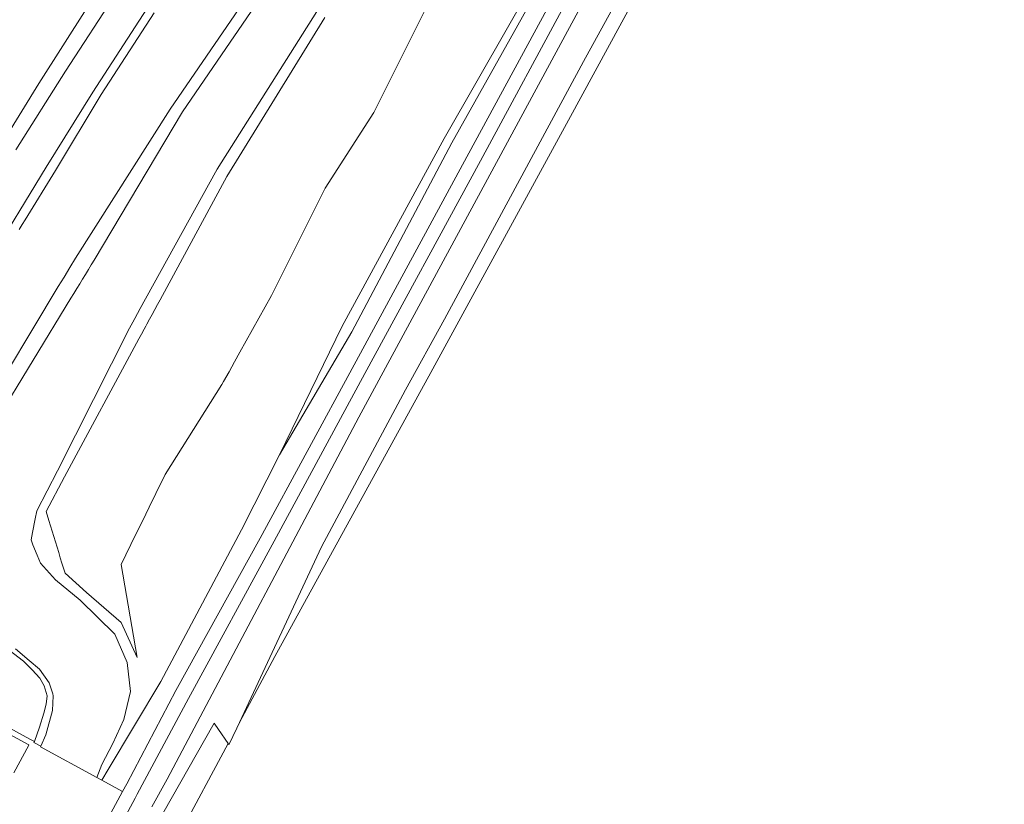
# Model space of a CAD drawing. Extents: x 184422 to 188298, y 343471 to 350189.
# Tile 272 of 513: x 187319 to 187407, y 346487 to 346557. Entities that reach past the tile are written whole.
import ezdxf

# ---------------------------------------------------------------- set-up
doc = ezdxf.new("R2010")
doc.units = 0
for name, color, linetype, lineweight in [('B-WA-GR-GRAS-GV', 252, 'Continuous', 13), ('B-WA-GR-GROENVOORZIENING-GV', 252, 'Continuous', 18), ('B-WA-OG-WATER-GV', 252, 'Continuous', 18), ('B-WA-VH-VERHARDING_ASFALT-GV', 252, 'Continuous', 18), ('B-WA-VH-VERHARDING_OPEN-GV', 252, 'Continuous', 18)]:
    doc.layers.add(name, color=color, linetype=linetype, lineweight=lineweight)

msp = doc.modelspace()

# ---------------------------------------------------------------- linework, layer by layer
at = {"layer": 'B-WA-GR-GRAS-GV', "flags": 128}
for points in [[(187442.334, 346693.912), (187410.22, 346634.671), (187381.897, 346582.213), (187349.085, 346521.476), (187331.903, 346489.039), (187330.512, 346486.547)], [(187442.334, 346693.912), (187410.22, 346634.671), (187381.897, 346582.213), (187349.085, 346521.476), (187331.903, 346489.039), (187330.512, 346486.547)], [(187442.334, 346693.912), (187410.22, 346634.671), (187381.897, 346582.213), (187349.085, 346521.476), (187331.903, 346489.039), (187330.512, 346486.547)], [(187331.507, 346485.967), (187336.106, 346494.056), (187336.501, 346493.48), (187337.355, 346492.233), (187337.434, 346492.117), (187338.132, 346493.611), (187338.371, 346494.123), (187345.72, 346509.858), (187353.27, 346523.94), (187356.759, 346530.261), (187369.228, 346553.382), (187376.656, 346566.938), (187381.534, 346575.667), (187394.173, 346599.043), (187404.332, 346617.988), (187410.727, 346629.593), (187422.469, 346651.472), (187433.767, 346672.558), (187443.736, 346690.949)], [(187331.507, 346485.967), (187336.106, 346494.056), (187336.501, 346493.48), (187337.355, 346492.233), (187337.434, 346492.117), (187338.132, 346493.611), (187338.371, 346494.123), (187345.72, 346509.858), (187353.27, 346523.94), (187356.759, 346530.261), (187369.228, 346553.382), (187376.656, 346566.938), (187381.534, 346575.667), (187394.173, 346599.043), (187404.332, 346617.988), (187410.727, 346629.593), (187422.469, 346651.472), (187433.767, 346672.558), (187443.736, 346690.949)], [(187331.507, 346485.967), (187336.106, 346494.056), (187336.501, 346493.48), (187337.355, 346492.233), (187337.434, 346492.117), (187338.132, 346493.611), (187338.371, 346494.123), (187345.72, 346509.858), (187353.27, 346523.94), (187356.759, 346530.261), (187369.228, 346553.382), (187376.656, 346566.938), (187381.534, 346575.667), (187394.173, 346599.043), (187404.332, 346617.988), (187410.727, 346629.593), (187422.469, 346651.472), (187433.767, 346672.558), (187443.736, 346690.949)], [(187407.8, 346640.904), (187400.45, 346626.242), (187392.862, 346611.884), (187383.896, 346596.681), (187376.599, 346581.535), (187371.272, 346571.818), (187368.38, 346566.693), (187365.358, 346561.579), (187356.727, 346546.458), (187347.572, 346529.638), (187341.965, 346518.114), (187348.439, 346529.139), (187357.41, 346546.079), (187365.805, 346561.084), (187368.971, 346566.41), (187371.794, 346571.57), (187377.057, 346581.079), (187385.097, 346596.312), (187393.558, 346611.598), (187401.34, 346625.964), (187409.151, 346640.332)], [(187407.8, 346640.904), (187400.45, 346626.242), (187392.862, 346611.884), (187383.896, 346596.681), (187376.599, 346581.535), (187371.272, 346571.818), (187368.38, 346566.693), (187365.358, 346561.579), (187356.727, 346546.458), (187347.572, 346529.638), (187341.965, 346518.114), (187348.439, 346529.139), (187357.41, 346546.079), (187365.805, 346561.084), (187368.971, 346566.41), (187371.794, 346571.57), (187377.057, 346581.079), (187385.097, 346596.312), (187393.558, 346611.598), (187401.34, 346625.964), (187409.151, 346640.332)], [(187407.8, 346640.904), (187400.45, 346626.242), (187392.862, 346611.884), (187383.896, 346596.681), (187376.599, 346581.535), (187371.272, 346571.818), (187368.38, 346566.693), (187365.358, 346561.579), (187356.727, 346546.458), (187347.572, 346529.638), (187341.965, 346518.114), (187348.439, 346529.139), (187357.41, 346546.079), (187365.805, 346561.084), (187368.971, 346566.41), (187371.794, 346571.57), (187377.057, 346581.079), (187385.097, 346596.312), (187393.558, 346611.598), (187401.34, 346625.964), (187409.151, 346640.332)], [(187341.613, 346562.894), (187332.157, 346549.102), (187323.668, 346535.754), (187323.157, 346534.904), (187322.641, 346534.047), (187322.126, 346533.19), (187315.189, 346521.656)], [(187315.189, 346521.656), (187322.126, 346533.19), (187322.641, 346534.047), (187323.157, 346534.904), (187323.668, 346535.754), (187332.157, 346549.102), (187341.613, 346562.894)], [(187341.613, 346562.894), (187332.157, 346549.102), (187323.668, 346535.754), (187323.157, 346534.904), (187322.641, 346534.047), (187322.126, 346533.19), (187315.189, 346521.656)], [(187315.189, 346521.656), (187322.126, 346533.19), (187322.641, 346534.047), (187323.157, 346534.904), (187323.668, 346535.754), (187332.157, 346549.102), (187341.613, 346562.894)], [(187341.613, 346562.894), (187332.157, 346549.102), (187323.668, 346535.754), (187323.157, 346534.904), (187322.641, 346534.047), (187322.126, 346533.19), (187315.189, 346521.656)], [(187315.189, 346521.656), (187322.126, 346533.19), (187322.641, 346534.047), (187323.157, 346534.904), (187323.668, 346535.754), (187332.157, 346549.102), (187341.613, 346562.894)], [(187316.476, 346521.043), (187323.265, 346532.157), (187323.525, 346532.583), (187323.786, 346533.01), (187324.047, 346533.437), (187324.307, 346533.863), (187324.568, 346534.29), (187324.829, 346534.717), (187325.09, 346535.144), (187325.146, 346535.236), (187325.347, 346535.572), (187333.271, 346548.849), (187342.521, 346562.437)], [(187342.521, 346562.437), (187333.271, 346548.849), (187325.347, 346535.572), (187325.146, 346535.236), (187325.09, 346535.144), (187324.829, 346534.717), (187324.568, 346534.29), (187324.307, 346533.863), (187324.047, 346533.437), (187323.786, 346533.01), (187323.525, 346532.583), (187323.265, 346532.157), (187316.476, 346521.043)], [(187316.476, 346521.043), (187323.265, 346532.157), (187323.525, 346532.583), (187323.786, 346533.01), (187324.047, 346533.437), (187324.307, 346533.863), (187324.568, 346534.29), (187324.829, 346534.717), (187325.09, 346535.144), (187325.146, 346535.236), (187325.347, 346535.572), (187333.271, 346548.849), (187342.521, 346562.437)], [(187342.521, 346562.437), (187333.271, 346548.849), (187325.347, 346535.572), (187325.146, 346535.236), (187325.09, 346535.144), (187324.829, 346534.717), (187324.568, 346534.29), (187324.307, 346533.863), (187324.047, 346533.437), (187323.786, 346533.01), (187323.525, 346532.583), (187323.265, 346532.157), (187316.476, 346521.043)], [(187316.476, 346521.043), (187323.265, 346532.157), (187323.525, 346532.583), (187323.786, 346533.01), (187324.047, 346533.437), (187324.307, 346533.863), (187324.568, 346534.29), (187324.829, 346534.717), (187325.09, 346535.144), (187325.146, 346535.236), (187325.347, 346535.572), (187333.271, 346548.849), (187342.521, 346562.437)], [(187342.521, 346562.437), (187333.271, 346548.849), (187325.347, 346535.572), (187325.146, 346535.236), (187325.09, 346535.144), (187324.829, 346534.717), (187324.568, 346534.29), (187324.307, 346533.863), (187324.047, 346533.437), (187323.786, 346533.01), (187323.525, 346532.583), (187323.265, 346532.157), (187316.476, 346521.043)], [(187345.313, 346557.85), (187336.388, 346543.727), (187329.961, 346532.1), (187329.476, 346531.223), (187328.992, 346530.347), (187328.801, 346530.002), (187328.525, 346529.459), (187322.042, 346516.68), (187320.213, 346513.099), (187320.064, 346512.363), (187319.818, 346511.145), (187319.683, 346510.477), (187319.852, 346510.057), (187320.226, 346509.128), (187320.519, 346508.401), (187321.887, 346506.904), (187324.084, 346505.069), (187327.206, 346502.045), (187328.29, 346499.499), (187328.61, 346496.891), (187328.015, 346494.372), (187327.017, 346492.226), (187326.026, 346490.351), (187325.593, 346489.175), (187326.02, 346488.943), (187326.605, 346489.897), (187331.313, 346497.787), (187338.568, 346511.398), (187341.965, 346518.114), (187347.572, 346529.638), (187356.727, 346546.458), (187365.358, 346561.579)], [(187345.313, 346557.85), (187336.388, 346543.727), (187329.961, 346532.1), (187329.476, 346531.223), (187328.992, 346530.347), (187328.801, 346530.002), (187328.525, 346529.459), (187322.042, 346516.68), (187320.213, 346513.099), (187320.064, 346512.363), (187319.818, 346511.145), (187319.683, 346510.477), (187319.852, 346510.057), (187320.226, 346509.128), (187320.519, 346508.401), (187321.887, 346506.904), (187324.084, 346505.069), (187327.206, 346502.045), (187328.29, 346499.499), (187328.61, 346496.891), (187328.015, 346494.372), (187327.017, 346492.226), (187326.026, 346490.351), (187325.593, 346489.175), (187326.02, 346488.943), (187326.605, 346489.897), (187331.313, 346497.787), (187338.568, 346511.398), (187341.965, 346518.114), (187347.572, 346529.638), (187356.727, 346546.458), (187365.358, 346561.579)], [(187345.313, 346557.85), (187336.388, 346543.727), (187329.961, 346532.1), (187329.476, 346531.223), (187328.992, 346530.347), (187328.801, 346530.002), (187328.525, 346529.459), (187322.042, 346516.68), (187320.213, 346513.099), (187320.064, 346512.363), (187319.818, 346511.145), (187319.683, 346510.477), (187319.852, 346510.057), (187320.226, 346509.128), (187320.519, 346508.401), (187321.887, 346506.904), (187324.084, 346505.069), (187327.206, 346502.045), (187328.29, 346499.499), (187328.61, 346496.891), (187328.015, 346494.372), (187327.017, 346492.226), (187326.026, 346490.351), (187325.593, 346489.175), (187326.02, 346488.943), (187326.605, 346489.897), (187331.313, 346497.787), (187338.568, 346511.398), (187341.965, 346518.114), (187347.572, 346529.638), (187356.727, 346546.458), (187365.358, 346561.579)], [(187356.546, 346561.092), (187350.435, 346548.815), (187346.068, 346542.027), (187341.248, 346532.393), (187338.413, 346527.309), (187337.926, 346526.435), (187337.439, 346525.562), (187336.952, 346524.688), (187336.794, 346524.405), (187331.721, 346516.357), (187330.876, 346514.638), (187330.271, 346513.408), (187329.666, 346512.177), (187329.061, 346510.946), (187327.757, 346508.293), (187329.206, 346499.934), (187327.769, 346503.065), (187324.663, 346505.776), (187322.73, 346507.517), (187322.457, 346508.404), (187322.31, 346508.882), (187322.162, 346509.36), (187322.015, 346509.838), (187321.868, 346510.316), (187321.721, 346510.794), (187321.574, 346511.271), (187321.28, 346512.227), (187321.035, 346513.024), (187322.684, 346516.137), (187329.35, 346528.5), (187329.587, 346528.94), (187329.825, 346529.381), (187329.967, 346529.645), (187330.062, 346529.821), (187330.301, 346530.261), (187330.539, 346530.7), (187330.777, 346531.14), (187331.016, 346531.58), (187331.017, 346531.583), (187331.254, 346532.019), (187337.243, 346543.068), (187346.02, 346557.33)], [(187346.02, 346557.33), (187337.243, 346543.068), (187331.254, 346532.019), (187331.017, 346531.583), (187331.016, 346531.58), (187330.777, 346531.14), (187330.539, 346530.7), (187330.301, 346530.261), (187330.062, 346529.821), (187329.967, 346529.645), (187329.825, 346529.381), (187329.587, 346528.94), (187329.35, 346528.5), (187322.684, 346516.137), (187321.035, 346513.024), (187321.28, 346512.227), (187321.574, 346511.271), (187321.721, 346510.794), (187321.868, 346510.316), (187322.015, 346509.838), (187322.162, 346509.36), (187322.31, 346508.882), (187322.457, 346508.404), (187322.73, 346507.517), (187324.663, 346505.776), (187327.769, 346503.065), (187329.206, 346499.934), (187327.757, 346508.293), (187329.061, 346510.946), (187329.666, 346512.177), (187330.271, 346513.408), (187330.876, 346514.638), (187331.721, 346516.357), (187336.794, 346524.405), (187336.952, 346524.688), (187337.439, 346525.562), (187337.926, 346526.435), (187338.413, 346527.309), (187341.248, 346532.393), (187346.068, 346542.027), (187350.435, 346548.815), (187356.546, 346561.092)], [(187356.546, 346561.092), (187350.435, 346548.815), (187346.068, 346542.027), (187341.248, 346532.393), (187338.413, 346527.309), (187337.926, 346526.435), (187337.439, 346525.562), (187336.952, 346524.688), (187336.794, 346524.405), (187331.721, 346516.357), (187330.876, 346514.638), (187330.271, 346513.408), (187329.666, 346512.177), (187329.061, 346510.946), (187327.757, 346508.293), (187329.206, 346499.934), (187327.769, 346503.065), (187324.663, 346505.776), (187322.73, 346507.517), (187322.457, 346508.404), (187322.31, 346508.882), (187322.162, 346509.36), (187322.015, 346509.838), (187321.868, 346510.316), (187321.721, 346510.794), (187321.574, 346511.271), (187321.28, 346512.227), (187321.035, 346513.024), (187322.684, 346516.137), (187329.35, 346528.5), (187329.587, 346528.94), (187329.825, 346529.381), (187329.967, 346529.645), (187330.062, 346529.821), (187330.301, 346530.261), (187330.539, 346530.7), (187330.777, 346531.14), (187331.016, 346531.58), (187331.017, 346531.583), (187331.254, 346532.019), (187337.243, 346543.068), (187346.02, 346557.33)], [(187346.02, 346557.33), (187337.243, 346543.068), (187331.254, 346532.019), (187331.017, 346531.583), (187331.016, 346531.58), (187330.777, 346531.14), (187330.539, 346530.7), (187330.301, 346530.261), (187330.062, 346529.821), (187329.967, 346529.645), (187329.825, 346529.381), (187329.587, 346528.94), (187329.35, 346528.5), (187322.684, 346516.137), (187321.035, 346513.024), (187321.28, 346512.227), (187321.574, 346511.271), (187321.721, 346510.794), (187321.868, 346510.316), (187322.015, 346509.838), (187322.162, 346509.36), (187322.31, 346508.882), (187322.457, 346508.404), (187322.73, 346507.517), (187324.663, 346505.776), (187327.769, 346503.065), (187329.206, 346499.934), (187327.757, 346508.293), (187329.061, 346510.946), (187329.666, 346512.177), (187330.271, 346513.408), (187330.876, 346514.638), (187331.721, 346516.357), (187336.794, 346524.405), (187336.952, 346524.688), (187337.439, 346525.562), (187337.926, 346526.435), (187338.413, 346527.309), (187341.248, 346532.393), (187346.068, 346542.027), (187350.435, 346548.815), (187356.546, 346561.092)], [(187356.546, 346561.092), (187350.435, 346548.815), (187346.068, 346542.027), (187341.248, 346532.393), (187338.413, 346527.309), (187337.926, 346526.435), (187337.439, 346525.562), (187336.952, 346524.688), (187336.794, 346524.405), (187331.721, 346516.357), (187330.876, 346514.638), (187330.271, 346513.408), (187329.666, 346512.177), (187329.061, 346510.946), (187327.757, 346508.293), (187329.206, 346499.934), (187327.769, 346503.065), (187324.663, 346505.776), (187322.73, 346507.517), (187322.457, 346508.404), (187322.31, 346508.882), (187322.162, 346509.36), (187322.015, 346509.838), (187321.868, 346510.316), (187321.721, 346510.794), (187321.574, 346511.271), (187321.28, 346512.227), (187321.035, 346513.024), (187322.684, 346516.137), (187329.35, 346528.5), (187329.587, 346528.94), (187329.825, 346529.381), (187329.967, 346529.645), (187330.062, 346529.821), (187330.301, 346530.261), (187330.539, 346530.7), (187330.777, 346531.14), (187331.016, 346531.58), (187331.017, 346531.583), (187331.254, 346532.019), (187337.243, 346543.068), (187346.02, 346557.33)], [(187346.02, 346557.33), (187337.243, 346543.068), (187331.254, 346532.019), (187331.017, 346531.583), (187331.016, 346531.58), (187330.777, 346531.14), (187330.539, 346530.7), (187330.301, 346530.261), (187330.062, 346529.821), (187329.967, 346529.645), (187329.825, 346529.381), (187329.587, 346528.94), (187329.35, 346528.5), (187322.684, 346516.137), (187321.035, 346513.024), (187321.28, 346512.227), (187321.574, 346511.271), (187321.721, 346510.794), (187321.868, 346510.316), (187322.015, 346509.838), (187322.162, 346509.36), (187322.31, 346508.882), (187322.457, 346508.404), (187322.73, 346507.517), (187324.663, 346505.776), (187327.769, 346503.065), (187329.206, 346499.934), (187327.757, 346508.293), (187329.061, 346510.946), (187329.666, 346512.177), (187330.271, 346513.408), (187330.876, 346514.638), (187331.721, 346516.357), (187336.794, 346524.405), (187336.952, 346524.688), (187337.439, 346525.562), (187337.926, 346526.435), (187338.413, 346527.309), (187341.248, 346532.393), (187346.068, 346542.027), (187350.435, 346548.815), (187356.546, 346561.092)], [(187318.293, 346500.726), (187319.509, 346499.664), (187320.444, 346498.889), (187321.318, 346497.682), (187321.624, 346496.671), (187321.678, 346496.493), (187321.596, 346495.197), (187321.023, 346493.009), (187320.563, 346491.988), (187320.528, 346491.922), (187325.593, 346489.175), (187326.026, 346490.351), (187327.017, 346492.226), (187328.015, 346494.372), (187328.61, 346496.891), (187328.29, 346499.499), (187327.206, 346502.045), (187324.084, 346505.069), (187321.887, 346506.904), (187320.519, 346508.401), (187320.226, 346509.128), (187319.852, 346510.057), (187319.683, 346510.477), (187319.818, 346511.145), (187320.064, 346512.363), (187320.213, 346513.099), (187322.042, 346516.68), (187328.525, 346529.459), (187328.801, 346530.002), (187328.992, 346530.347), (187329.476, 346531.223), (187329.961, 346532.1), (187336.388, 346543.727), (187345.313, 346557.85)], [(187318.293, 346500.726), (187319.509, 346499.664), (187320.444, 346498.889), (187321.318, 346497.682), (187321.624, 346496.671), (187321.678, 346496.493), (187321.596, 346495.197), (187321.023, 346493.009), (187320.563, 346491.988), (187320.528, 346491.922), (187325.593, 346489.175), (187326.026, 346490.351), (187327.017, 346492.226), (187328.015, 346494.372), (187328.61, 346496.891), (187328.29, 346499.499), (187327.206, 346502.045), (187324.084, 346505.069), (187321.887, 346506.904), (187320.519, 346508.401), (187320.226, 346509.128), (187319.852, 346510.057), (187319.683, 346510.477), (187319.818, 346511.145), (187320.064, 346512.363), (187320.213, 346513.099), (187322.042, 346516.68), (187328.525, 346529.459), (187328.801, 346530.002), (187328.992, 346530.347), (187329.476, 346531.223), (187329.961, 346532.1), (187336.388, 346543.727), (187345.313, 346557.85)], [(187318.293, 346500.726), (187319.509, 346499.664), (187320.444, 346498.889), (187321.318, 346497.682), (187321.624, 346496.671), (187321.678, 346496.493), (187321.596, 346495.197), (187321.023, 346493.009), (187320.563, 346491.988), (187320.528, 346491.922), (187325.593, 346489.175), (187326.026, 346490.351), (187327.017, 346492.226), (187328.015, 346494.372), (187328.61, 346496.891), (187328.29, 346499.499), (187327.206, 346502.045), (187324.084, 346505.069), (187321.887, 346506.904), (187320.519, 346508.401), (187320.226, 346509.128), (187319.852, 346510.057), (187319.683, 346510.477), (187319.818, 346511.145), (187320.064, 346512.363), (187320.213, 346513.099), (187322.042, 346516.68), (187328.525, 346529.459), (187328.801, 346530.002), (187328.992, 346530.347), (187329.476, 346531.223), (187329.961, 346532.1), (187336.388, 346543.727), (187345.313, 346557.85)], [(187330.732, 346557.723), (187325.97, 346550.423), (187321.871, 346543.609), (187319.151, 346539.176), (187318.89, 346538.75), (187318.805, 346538.612), (187318.628, 346538.323)], [(187330.732, 346557.723), (187325.97, 346550.423), (187321.871, 346543.609), (187319.151, 346539.176), (187318.89, 346538.75), (187318.805, 346538.612), (187318.628, 346538.323)], [(187330.732, 346557.723), (187325.97, 346550.423), (187321.871, 346543.609), (187319.151, 346539.176), (187318.89, 346538.75), (187318.805, 346538.612), (187318.628, 346538.323)], [(187313.301, 346496.056), (187319.582, 346492.633), (187319.989, 346492.411), (187320.436, 346493.683), (187320.825, 346494.937), (187321.042, 346495.758), (187321.128, 346496.493), (187320.869, 346497.4), (187320.48, 346498.092), (187319.788, 346498.826), (187319.01, 346499.604), (187317.714, 346500.598)], [(187313.301, 346496.056), (187319.582, 346492.633), (187319.989, 346492.411), (187320.436, 346493.683), (187320.825, 346494.937), (187321.042, 346495.758), (187321.128, 346496.493), (187320.869, 346497.4), (187320.48, 346498.092), (187319.788, 346498.826), (187319.01, 346499.604), (187317.714, 346500.598)], [(187313.301, 346496.056), (187319.582, 346492.633), (187319.989, 346492.411), (187320.436, 346493.683), (187320.825, 346494.937), (187321.042, 346495.758), (187321.128, 346496.493), (187320.869, 346497.4), (187320.48, 346498.092), (187319.788, 346498.826), (187319.01, 346499.604), (187317.714, 346500.598)], [(187317.714, 346500.598), (187319.01, 346499.604), (187319.788, 346498.826), (187320.48, 346498.092), (187320.869, 346497.4), (187321.128, 346496.493), (187321.042, 346495.758), (187320.825, 346494.937), (187320.436, 346493.683), (187319.989, 346492.411), (187319.942, 346492.323), (187320.563, 346491.988), (187321.023, 346493.009), (187321.596, 346495.197), (187321.678, 346496.493), (187321.624, 346496.671), (187321.318, 346497.682), (187320.444, 346498.889), (187319.509, 346499.664), (187318.293, 346500.726)], [(187317.714, 346500.598), (187319.01, 346499.604), (187319.788, 346498.826), (187320.48, 346498.092), (187320.869, 346497.4), (187321.128, 346496.493), (187321.042, 346495.758), (187320.825, 346494.937), (187320.436, 346493.683), (187319.989, 346492.411), (187319.942, 346492.323), (187320.563, 346491.988), (187321.023, 346493.009), (187321.596, 346495.197), (187321.678, 346496.493), (187321.624, 346496.671), (187321.318, 346497.682), (187320.444, 346498.889), (187319.509, 346499.664), (187318.293, 346500.726)], [(187317.714, 346500.598), (187319.01, 346499.604), (187319.788, 346498.826), (187320.48, 346498.092), (187320.869, 346497.4), (187321.128, 346496.493), (187321.042, 346495.758), (187320.825, 346494.937), (187320.436, 346493.683), (187319.989, 346492.411), (187319.942, 346492.323), (187320.563, 346491.988), (187321.023, 346493.009), (187321.596, 346495.197), (187321.678, 346496.493), (187321.624, 346496.671), (187321.318, 346497.682), (187320.444, 346498.889), (187319.509, 346499.664), (187318.293, 346500.726)]]:
    msp.add_lwpolyline(points, dxfattribs=at)
at = {"layer": 'B-WA-GR-GROENVOORZIENING-GV', "flags": 128}
for points in [[(187330.512, 346486.547), (187331.903, 346489.039), (187349.085, 346521.476), (187381.897, 346582.213), (187410.22, 346634.671), (187442.334, 346693.912)], [(187330.512, 346486.547), (187331.903, 346489.039), (187349.085, 346521.476), (187381.897, 346582.213), (187410.22, 346634.671), (187442.334, 346693.912)], [(187330.512, 346486.547), (187331.903, 346489.039), (187349.085, 346521.476), (187381.897, 346582.213), (187410.22, 346634.671), (187442.334, 346693.912)], [(187429.867, 346673.483), (187423.85, 346662.383), (187422.649, 346660.153), (187414.284, 346644.713), (187406.831, 346631.06), (187398.815, 346616.236), (187391.063, 346601.822), (187382.854, 346586.719), (187375.016, 346572.24), (187374.306, 346570.923), (187371.701, 346566.115), (187368.101, 346559.494), (187359.986, 346544.475), (187349.628, 346525.397), (187341.497, 346510.38), (187333.804, 346496.271), (187329.21, 346487.68), (187329.015, 346487.319), (187321.986, 346474.307)], [(187429.867, 346673.483), (187423.85, 346662.383), (187422.649, 346660.153), (187414.284, 346644.713), (187406.831, 346631.06), (187398.815, 346616.236), (187391.063, 346601.822), (187382.854, 346586.719), (187375.016, 346572.24), (187374.306, 346570.923), (187371.701, 346566.115), (187368.101, 346559.494), (187359.986, 346544.475), (187349.628, 346525.397), (187341.497, 346510.38), (187333.804, 346496.271), (187329.21, 346487.68), (187329.015, 346487.319), (187321.986, 346474.307)], [(187429.867, 346673.483), (187423.85, 346662.383), (187422.649, 346660.153), (187414.284, 346644.713), (187406.831, 346631.06), (187398.815, 346616.236), (187391.063, 346601.822), (187382.854, 346586.719), (187375.016, 346572.24), (187374.306, 346570.923), (187371.701, 346566.115), (187368.101, 346559.494), (187359.986, 346544.475), (187349.628, 346525.397), (187341.497, 346510.38), (187333.804, 346496.271), (187329.21, 346487.68), (187329.015, 346487.319), (187321.986, 346474.307)], [(187365.805, 346561.084), (187357.41, 346546.079), (187348.439, 346529.139), (187341.965, 346518.114), (187338.568, 346511.398), (187331.313, 346497.787), (187326.605, 346489.897), (187326.02, 346488.943), (187327.895, 346487.926), (187328.26, 346488.602), (187332.672, 346496.98), (187340.23, 346510.646), (187348.647, 346526.194), (187358.931, 346545.157), (187367.072, 346560.153)], [(187365.805, 346561.084), (187357.41, 346546.079), (187348.439, 346529.139), (187341.965, 346518.114), (187338.568, 346511.398), (187331.313, 346497.787), (187326.605, 346489.897), (187326.02, 346488.943), (187327.895, 346487.926), (187328.26, 346488.602), (187332.672, 346496.98), (187340.23, 346510.646), (187348.647, 346526.194), (187358.931, 346545.157), (187367.072, 346560.153)], [(187365.805, 346561.084), (187357.41, 346546.079), (187348.439, 346529.139), (187341.965, 346518.114), (187338.568, 346511.398), (187331.313, 346497.787), (187326.605, 346489.897), (187326.02, 346488.943), (187327.895, 346487.926), (187328.26, 346488.602), (187332.672, 346496.98), (187340.23, 346510.646), (187348.647, 346526.194), (187358.931, 346545.157), (187367.072, 346560.153)], [(187330.077, 346558.087), (187325.224, 346550.625), (187321.033, 346543.914), (187315.765, 346535.292)], [(187330.077, 346558.087), (187325.224, 346550.625), (187321.033, 346543.914), (187315.765, 346535.292)], [(187330.077, 346558.087), (187325.224, 346550.625), (187321.033, 346543.914), (187315.765, 346535.292)], [(187318.628, 346538.323), (187318.805, 346538.612), (187318.89, 346538.75), (187319.151, 346539.176), (187321.871, 346543.609), (187325.97, 346550.423), (187330.732, 346557.723)], [(187318.628, 346538.323), (187318.805, 346538.612), (187318.89, 346538.75), (187319.151, 346539.176), (187321.871, 346543.609), (187325.97, 346550.423), (187330.732, 346557.723)], [(187318.628, 346538.323), (187318.805, 346538.612), (187318.89, 346538.75), (187319.151, 346539.176), (187321.871, 346543.609), (187325.97, 346550.423), (187330.732, 346557.723)]]:
    msp.add_lwpolyline(points, dxfattribs=at)
at = {"layer": 'B-WA-OG-WATER-GV', "flags": 128}
msp.add_lwpolyline([(187437.28, 346676.225), (187425.575, 346654.689), (187418.361, 346641.048), (187405.488, 346617.224), (187392.172, 346592.885), (187379.842, 346570.122), (187367.87, 346548.099), (187355.546, 346525.495), (187341.543, 346500.022), (187338.371, 346494.123), (187338.132, 346493.611), (187337.434, 346492.117), (187337.355, 346492.233), (187332.956, 346484.053)], dxfattribs=at)
msp.add_lwpolyline([(187437.28, 346676.225), (187425.575, 346654.689), (187418.361, 346641.048), (187405.488, 346617.224), (187392.172, 346592.885), (187379.842, 346570.122), (187367.87, 346548.099), (187355.546, 346525.495), (187341.543, 346500.022), (187338.371, 346494.123), (187338.132, 346493.611), (187337.434, 346492.117), (187337.355, 346492.233), (187332.956, 346484.053)], dxfattribs=at)
msp.add_lwpolyline([(187437.28, 346676.225), (187425.575, 346654.689), (187418.361, 346641.048), (187405.488, 346617.224), (187392.172, 346592.885), (187379.842, 346570.122), (187367.87, 346548.099), (187355.546, 346525.495), (187341.543, 346500.022), (187338.371, 346494.123), (187338.132, 346493.611), (187337.434, 346492.117), (187337.355, 346492.233), (187332.956, 346484.053)], dxfattribs=at)
at = {"layer": 'B-WA-VH-VERHARDING_ASFALT-GV', "flags": 128}
for points in [[(187430.605, 346677.786), (187421.409, 346660.578), (187413.204, 346645.244), (187405.625, 346631.307), (187397.746, 346616.797), (187389.749, 346602.011), (187381.722, 346587.282), (187373.834, 346572.622), (187373.211, 346571.499), (187370.776, 346566.948), (187367.072, 346560.153), (187358.931, 346545.157), (187348.647, 346526.194), (187340.23, 346510.646), (187332.672, 346496.98), (187328.26, 346488.602), (187327.895, 346487.926), (187320.873, 346474.911)], [(187430.605, 346677.786), (187421.409, 346660.578), (187413.204, 346645.244), (187405.625, 346631.307), (187397.746, 346616.797), (187389.749, 346602.011), (187381.722, 346587.282), (187373.834, 346572.622), (187373.211, 346571.499), (187370.776, 346566.948), (187367.072, 346560.153), (187358.931, 346545.157), (187348.647, 346526.194), (187340.23, 346510.646), (187332.672, 346496.98), (187328.26, 346488.602), (187327.895, 346487.926), (187320.873, 346474.911)], [(187430.605, 346677.786), (187421.409, 346660.578), (187413.204, 346645.244), (187405.625, 346631.307), (187397.746, 346616.797), (187389.749, 346602.011), (187381.722, 346587.282), (187373.834, 346572.622), (187373.211, 346571.499), (187370.776, 346566.948), (187367.072, 346560.153), (187358.931, 346545.157), (187348.647, 346526.194), (187340.23, 346510.646), (187332.672, 346496.98), (187328.26, 346488.602), (187327.895, 346487.926), (187320.873, 346474.911)], [(187321.986, 346474.307), (187329.015, 346487.319), (187329.21, 346487.68), (187333.804, 346496.271), (187341.497, 346510.38), (187349.628, 346525.397), (187359.986, 346544.475), (187368.101, 346559.494), (187371.701, 346566.115), (187374.306, 346570.923), (187375.016, 346572.24), (187382.854, 346586.719), (187391.063, 346601.822), (187398.815, 346616.236), (187406.831, 346631.06), (187414.284, 346644.713), (187422.649, 346660.153), (187423.85, 346662.383), (187429.867, 346673.483)], [(187321.986, 346474.307), (187329.015, 346487.319), (187329.21, 346487.68), (187333.804, 346496.271), (187341.497, 346510.38), (187349.628, 346525.397), (187359.986, 346544.475), (187368.101, 346559.494), (187371.701, 346566.115), (187374.306, 346570.923), (187375.016, 346572.24), (187382.854, 346586.719), (187391.063, 346601.822), (187398.815, 346616.236), (187406.831, 346631.06), (187414.284, 346644.713), (187422.649, 346660.153), (187423.85, 346662.383), (187429.867, 346673.483)], [(187321.986, 346474.307), (187329.015, 346487.319), (187329.21, 346487.68), (187333.804, 346496.271), (187341.497, 346510.38), (187349.628, 346525.397), (187359.986, 346544.475), (187368.101, 346559.494), (187371.701, 346566.115), (187374.306, 346570.923), (187375.016, 346572.24), (187382.854, 346586.719), (187391.063, 346601.822), (187398.815, 346616.236), (187406.831, 346631.06), (187414.284, 346644.713), (187422.649, 346660.153), (187423.85, 346662.383), (187429.867, 346673.483)], [(187314.02, 346541.101), (187320.39, 346551.394), (187326.837, 346561.558)], [(187314.02, 346541.101), (187320.39, 346551.394), (187326.837, 346561.558)], [(187314.02, 346541.101), (187320.39, 346551.394), (187326.837, 346561.558)], [(187327.412, 346559.657), (187322.761, 346552.515), (187318.331, 346545.462)], [(187327.412, 346559.657), (187322.761, 346552.515), (187318.331, 346545.462)], [(187327.412, 346559.657), (187322.761, 346552.515), (187318.331, 346545.462)], [(187315.765, 346535.292), (187321.033, 346543.914), (187325.224, 346550.625), (187330.077, 346558.087)], [(187315.765, 346535.292), (187321.033, 346543.914), (187325.224, 346550.625), (187330.077, 346558.087)], [(187315.765, 346535.292), (187321.033, 346543.914), (187325.224, 346550.625), (187330.077, 346558.087)], [(187318.155, 346489.617), (187319.486, 346492.097), (187319.487, 346492.1), (187312.43, 346495.941)], [(187318.155, 346489.617), (187319.486, 346492.097), (187319.487, 346492.1), (187312.43, 346495.941)], [(187318.155, 346489.617), (187319.486, 346492.097), (187319.487, 346492.1), (187312.43, 346495.941)]]:
    msp.add_lwpolyline(points, dxfattribs=at)
at = {"layer": 'B-WA-VH-VERHARDING_OPEN-GV', "flags": 128}
msp.add_lwpolyline([(187443.736, 346690.949), (187433.767, 346672.558), (187422.469, 346651.472), (187410.727, 346629.593), (187404.332, 346617.988), (187394.173, 346599.043), (187381.534, 346575.667), (187376.656, 346566.938), (187369.228, 346553.382), (187356.759, 346530.261), (187353.27, 346523.94), (187345.72, 346509.858), (187338.371, 346494.123), (187341.543, 346500.022), (187355.546, 346525.495), (187367.87, 346548.099), (187379.842, 346570.122), (187392.172, 346592.885), (187405.488, 346617.224), (187418.361, 346641.048), (187425.575, 346654.689), (187437.28, 346676.225)], dxfattribs=at)
msp.add_lwpolyline([(187443.736, 346690.949), (187433.767, 346672.558), (187422.469, 346651.472), (187410.727, 346629.593), (187404.332, 346617.988), (187394.173, 346599.043), (187381.534, 346575.667), (187376.656, 346566.938), (187369.228, 346553.382), (187356.759, 346530.261), (187353.27, 346523.94), (187345.72, 346509.858), (187338.371, 346494.123), (187341.543, 346500.022), (187355.546, 346525.495), (187367.87, 346548.099), (187379.842, 346570.122), (187392.172, 346592.885), (187405.488, 346617.224), (187418.361, 346641.048), (187425.575, 346654.689), (187437.28, 346676.225)], dxfattribs=at)
msp.add_lwpolyline([(187443.736, 346690.949), (187433.767, 346672.558), (187422.469, 346651.472), (187410.727, 346629.593), (187404.332, 346617.988), (187394.173, 346599.043), (187381.534, 346575.667), (187376.656, 346566.938), (187369.228, 346553.382), (187356.759, 346530.261), (187353.27, 346523.94), (187345.72, 346509.858), (187338.371, 346494.123), (187341.543, 346500.022), (187355.546, 346525.495), (187367.87, 346548.099), (187379.842, 346570.122), (187392.172, 346592.885), (187405.488, 346617.224), (187418.361, 346641.048), (187425.575, 346654.689), (187437.28, 346676.225)], dxfattribs=at)

doc.saveas('drawing.dxf')
